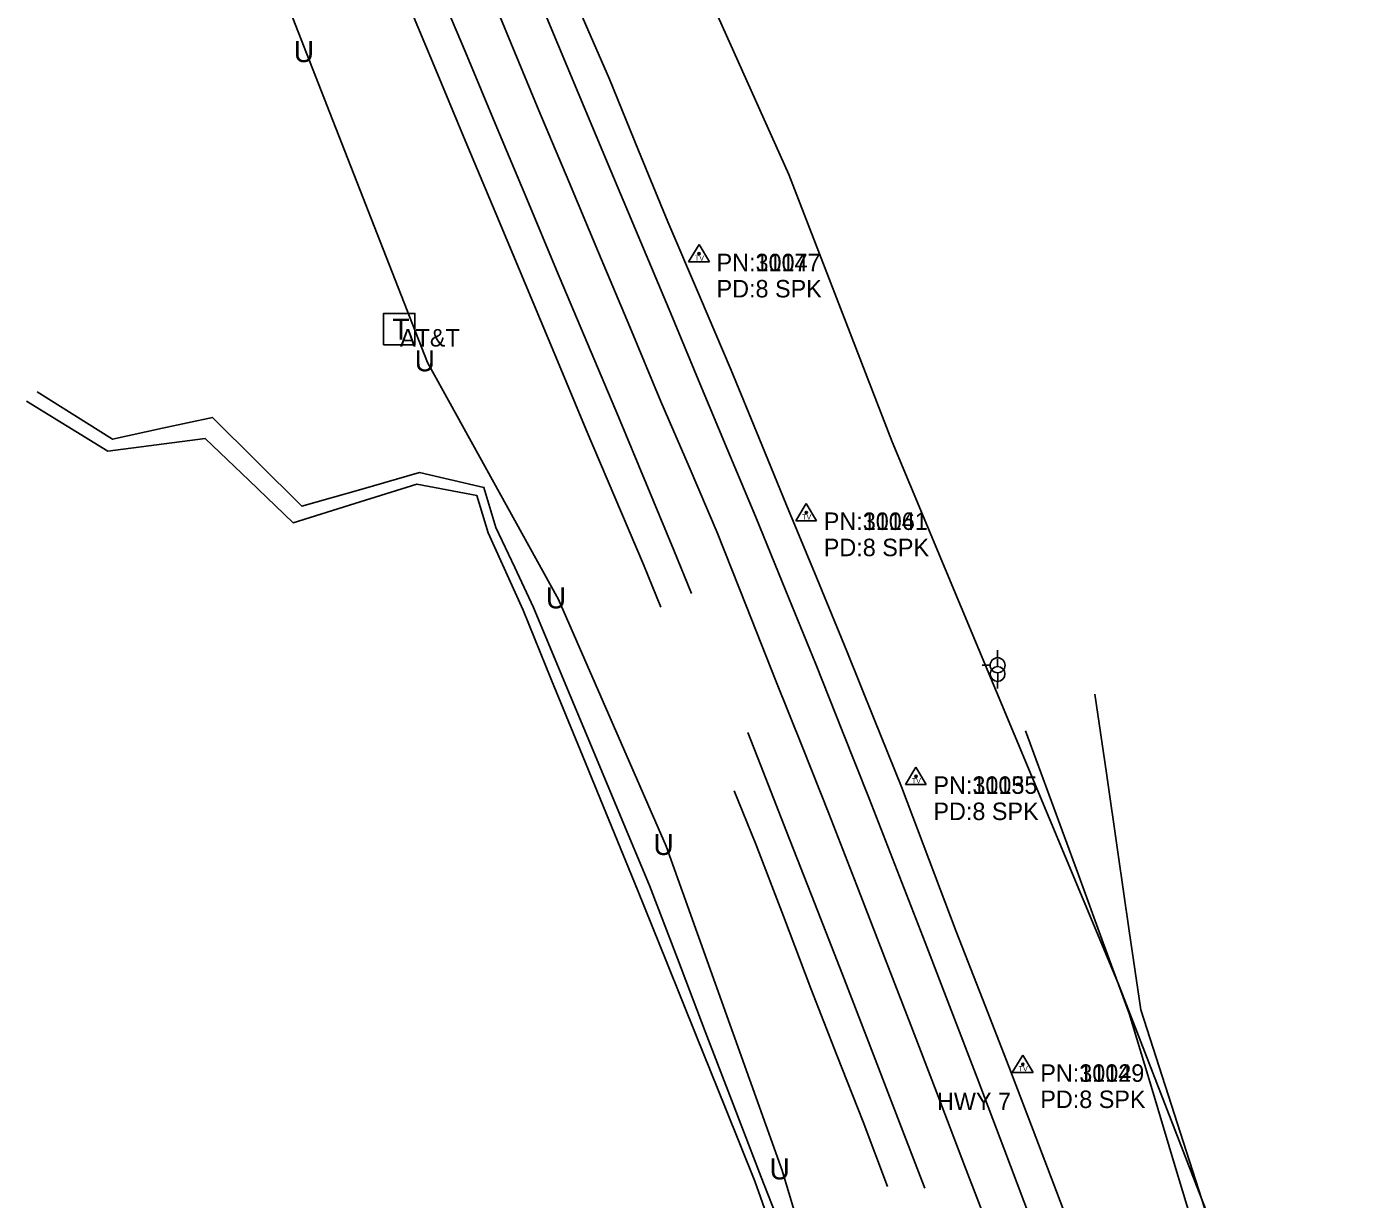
# Model space of a CAD drawing. Extents: x 954793 to 988390, y 1867850 to 1924428.
# Drawn here: x 987159.7 to 987538.1, y 1870099.7 to 1870435.1 of the extents above; entities that cross this region are included whole.
import ezdxf

# ---------------------------------------------------------------- set-up
doc = ezdxf.new("R2010")
doc.units = 0
for name, color, linetype in [('Default', 7, 'Continuous'), ('S_DITCHLINE', 7, 'Continuous'), ('S_EDGE_PAVEMENT', 7, 'Continuous'), ('S_FIBER_OPTIC_CABLE', 7, 'Continuous'), ('S_MSC_PT_SYM', 7, 'Continuous'), ('S_PAVEMENT_CROWN', 7, 'Continuous'), ('S_SECONDARY_CTL', 7, 'Continuous'), ('S_SECONDARY_CTL_ANNOT', 7, 'Continuous'), ('S_SHOULDER', 7, 'Continuous'), ('S_SURVEY_TEXT_ANNOT', 7, 'Continuous'), ('S_TELEPHONE_UTILITIES', 7, 'Continuous'), ('S_TELEPHONE_UTILITIES_ANNOT', 7, 'Continuous'), ('S_UNDERGROUND_CABLE', 7, 'Continuous'), ('S_UTILITY_POLE', 7, 'Continuous'), ('S_UTL_PT_SYM', 7, 'Continuous')]:
    doc.layers.add(name, color=color, linetype=linetype)

msp = doc.modelspace()

# ---------------------------------------------------------------- linework, layer by layer
at = {"layer": 'S_DITCHLINE'}
for points in [[(987377.78, 1870085.69), (987369.83, 1870106.07), (987361.84, 1870126.91), (987353.84, 1870147.76), (987345.85, 1870168.6), (987337.85, 1870189.44), (987329.57, 1870209.32), (987321.28, 1870229.2), (987312.99, 1870249.08), (987304.7, 1870268.96), (987299.34, 1870280.38), (987293.97, 1870291.81), (987290.54, 1870303.31), (987272.11, 1870307.56), (987255.3, 1870302.73), (987238.49, 1870297.9), (987225.69, 1870310.62), (987212.9, 1870323.33), (987198.62, 1870320.21), (987184.35, 1870317.09), (987173.54, 1870323.88), (987162.73, 1870330.68)], [(987375.11, 1870084.73), (987367.96, 1870104.94), (987359.59, 1870125.77), (987351.22, 1870146.59), (987342.85, 1870167.42), (987334.47, 1870188.24), (987326.28, 1870208.23), (987318.09, 1870228.22), (987309.9, 1870248.21), (987301.71, 1870268.2), (987291.75, 1870290.31), (987288.46, 1870301.02), (987271.36, 1870304.23), (987253.66, 1870298.72), (987235.96, 1870293.2), (987223.36, 1870305.26), (987210.77, 1870317.32), (987196.87, 1870315.51), (987182.97, 1870313.7), (987171.34, 1870320.85), (987159.7, 1870328)], [(987537.11, 1869988.31), (987527.9, 1870004.44), (987522.48, 1870020.16), (987517.05, 1870035.88), (987511.63, 1870051.59), (987506.2, 1870067.31), (987499.24, 1870088.96), (987492.28, 1870110.61), (987485.32, 1870132.26), (987478.36, 1870153.9), (987475.09, 1870176.47), (987471.82, 1870199.04), (987468.55, 1870221.6), (987465.28, 1870244.17)], [(987526.56, 1869969.84), (987537.55, 1869983.53), (987535.86, 1869987.9), (987526, 1870003.69), (987519.8, 1870019.25), (987513.6, 1870034.81), (987507.4, 1870050.36), (987501.2, 1870065.92), (987494.67, 1870087.66), (987488.14, 1870109.4), (987481.61, 1870131.14), (987475.08, 1870152.87), (987467.66, 1870173.08), (987460.24, 1870193.29), (987452.82, 1870213.5), (987445.41, 1870233.71)]]:
    msp.add_lwpolyline(points, dxfattribs=at)
at = {"layer": 'S_EDGE_PAVEMENT'}
for points in [[(987349.88, 1870272.94), (987344.83, 1870285.32), (987336.92, 1870304.39), (987329, 1870323.46), (987320.16, 1870344.43), (987311.32, 1870365.41), (987302.77, 1870385.83), (987294.21, 1870406.25), (987285.22, 1870427.74), (987276.24, 1870449.24)], [(987446.85, 1870094.18), (987439.22, 1870114.34), (987431.58, 1870134.5), (987424.17, 1870153.83), (987416.75, 1870173.16), (987408.74, 1870193.75), (987400.73, 1870214.33), (987393.09, 1870233.54), (987385.46, 1870252.76), (987376.87, 1870273.77), (987368.28, 1870294.78), (987360.27, 1870313.91), (987352.27, 1870333.03), (987343.47, 1870354.15), (987334.67, 1870375.26), (987326.07, 1870395.69), (987317.47, 1870416.11), (987308.5, 1870437.55)], [(987416.59, 1870102.88), (987415.73, 1870105.14), (987407.98, 1870125.44), (987400.55, 1870144.72), (987393.11, 1870164), (987385.11, 1870184.47), (987377.11, 1870204.94), (987369.61, 1870223.94), (987365.97, 1870233.18)]]:
    msp.add_lwpolyline(points, dxfattribs=at)
at = {"layer": 'S_FIBER_OPTIC_CABLE'}
for p, q in [((987377.73, 1870392.8), (987338.45, 1870480.38)), ((987407.32, 1870316.38), (987377.73, 1870392.8)), ((987471.99, 1870161.22), (987407.32, 1870316.38)), ((987538.08, 1869991.07), (987471.99, 1870161.22))]:
    msp.add_line(p, q, dxfattribs=at)
at = {"layer": 'S_MSC_PT_SYM'}
msp.add_lwpolyline([(987420.09, 1870130.23), (987420.09, 1870130.28), (987420.09, 1870130.23), (987420.04, 1870130.23), (987420.09, 1870130.23), (987420.09, 1870130.18), (987420.09, 1870130.23), (987420.14, 1870130.23)], dxfattribs=at)
at = {"layer": 'S_PAVEMENT_CROWN'}
msp.add_lwpolyline([(987435.93, 1870088.61), (987428.01, 1870109.38), (987420.09, 1870130.15), (987412.61, 1870149.55), (987405.12, 1870168.95), (987397.16, 1870189.5), (987389.19, 1870210.06), (987381.6, 1870229.05), (987374.01, 1870248.03), (987365.63, 1870269.23), (987357.26, 1870290.42), (987349.21, 1870309.16), (987341.16, 1870327.9), (987332.25, 1870349.2), (987323.34, 1870370.49), (987314.77, 1870390.79), (987306.2, 1870411.09), (987297.09, 1870433.23), (987287.98, 1870455.37)], dxfattribs=at)
at = {"layer": 'S_SECONDARY_CTL'}
for p, q in [((987352.06, 1870372.74), (987349.05, 1870367.79)), ((987352.06, 1870372.74), (987355, 1870367.79)), ((987349.05, 1870367.79), (987355, 1870367.79)), ((987382.73, 1870298.75), (987379.72, 1870293.79)), ((987382.73, 1870298.75), (987385.68, 1870293.79)), ((987379.72, 1870293.79), (987385.68, 1870293.79)), ((987414.08, 1870223.29), (987411.07, 1870218.34)), ((987414.08, 1870223.29), (987417.03, 1870218.34)), ((987411.07, 1870218.34), (987417.03, 1870218.34)), ((987444.64, 1870140.94), (987441.63, 1870135.99)), ((987444.64, 1870140.94), (987447.58, 1870135.99)), ((987441.63, 1870135.99), (987447.58, 1870135.99))]:
    msp.add_line(p, q, dxfattribs=at)
for centre, radius in [((987352.06, 1870370.13), 0.311), ((987352.06, 1870370.13), 0.183), ((987352.06, 1870370.13), 0.103), ((987382.73, 1870296.14), 0.311), ((987382.73, 1870296.14), 0.183), ((987382.73, 1870296.14), 0.103), ((987414.08, 1870220.68), 0.311), ((987414.08, 1870220.68), 0.183), ((987414.08, 1870220.68), 0.103), ((987444.64, 1870138.33), 0.311), ((987444.64, 1870138.33), 0.183), ((987444.64, 1870138.33), 0.103)]:
    msp.add_circle(centre, radius, dxfattribs=at)
at = {"layer": 'S_SHOULDER'}
for points in [[(987341.09, 1870269.02), (987336.19, 1870281.31), (987327.99, 1870300.54), (987319.79, 1870319.76), (987311.05, 1870340.69), (987302.31, 1870361.63), (987293.75, 1870382.09), (987285.19, 1870402.55), (987276.29, 1870423.86), (987267.39, 1870445.16)], [(987456.12, 1870097.18), (987448.36, 1870117.46), (987440.61, 1870137.74), (987433.08, 1870157.02), (987425.55, 1870176.31), (987417.73, 1870197.01), (987409.91, 1870217.72), (987402.13, 1870237.08), (987394.34, 1870256.44), (987385.71, 1870277.35), (987377.07, 1870298.26), (987369.15, 1870317.56), (987361.22, 1870336.85), (987352.17, 1870358.08), (987343.11, 1870379.3), (987334.76, 1870399.66), (987326.4, 1870420.01), (987317.32, 1870441)], [(987405.91, 1870103.43), (987398.96, 1870121.92), (987391.48, 1870140.99), (987384, 1870160.06), (987376.16, 1870180.69), (987368.32, 1870201.32), (987362.14, 1870216.55)]]:
    msp.add_lwpolyline(points, dxfattribs=at)
at = {"layer": 'S_TELEPHONE_UTILITIES'}
msp.add_lwpolyline([(987261.82, 1870344.08), (987261.82, 1870353.08), (987270.82, 1870353.08), (987270.82, 1870344.08)], close=True, dxfattribs=at)
at = {"layer": 'S_UNDERGROUND_CABLE'}
for p, q in [((987239.78, 1870427.48), (987209.82, 1870504.2)), ((987274.36, 1870339.04), (987239.78, 1870427.48)), ((987311.89, 1870271.26), (987274.36, 1870339.04)), ((987342.64, 1870200.73), (987311.89, 1870271.26)), ((987375.86, 1870107.97), (987342.64, 1870200.73)), ((987428.31, 1869931.29), (987375.86, 1870107.97))]:
    msp.add_line(p, q, dxfattribs=at)
at = {"layer": 'S_UTILITY_POLE'}
for p, q in [((987437.42, 1870254.56), (987437.42, 1870256.81)), ((987435.33, 1870252.43), (987433.01, 1870252.43)), ((987437.4, 1870252.04), (987437.4, 1870254.17)), ((987437.5, 1870248.01), (987437.5, 1870250.34)), ((987437.4, 1870247.82), (987437.4, 1870245.77))]:
    msp.add_line(p, q, dxfattribs=at)
for centre, radius in [((987437.43, 1870252.45), 2.13), ((987437.42, 1870249.96), 2.11)]:
    msp.add_circle(centre, radius, dxfattribs=at)
at = {"layer": 'S_UTL_PT_SYM'}
for points in [[(987377.73, 1870392.8), (987377.73, 1870392.85), (987377.73, 1870392.8), (987377.68, 1870392.8), (987377.73, 1870392.8), (987377.73, 1870392.75), (987377.73, 1870392.8), (987377.78, 1870392.8)], [(987407.32, 1870316.38), (987407.32, 1870316.43), (987407.32, 1870316.38), (987407.27, 1870316.38), (987407.32, 1870316.38), (987407.32, 1870316.33), (987407.32, 1870316.38), (987407.37, 1870316.38)], [(987471.99, 1870161.22), (987471.99, 1870161.27), (987471.99, 1870161.22), (987471.94, 1870161.22), (987471.99, 1870161.22), (987471.99, 1870161.17), (987471.99, 1870161.22), (987472.04, 1870161.22)]]:
    msp.add_lwpolyline(points, dxfattribs=at)

# ---------------------------------------------------------------- texts
at = {"layer": 'Default'}
for p in [(987236.15, 1870424.93), (987270.73, 1870336.5), (987308.26, 1870268.71), (987339.01, 1870198.19), (987372.23, 1870105.42)]:
    msp.add_text('U', height=6, rotation=360, dxfattribs=at).set_placement(p)
at = {"layer": 'S_SECONDARY_CTL'}
for p in [(987350.85, 1870368.12), (987381.52, 1870294.12), (987412.87, 1870218.67), (987443.43, 1870136.32)]:
    msp.add_text('TV', height=1.5, rotation=360, dxfattribs=at).set_placement(p)
at = {"layer": 'S_SECONDARY_CTL_ANNOT'}
for s, p in [('PN:30047', (987357.06, 1870365.13)), ('PN:1117', (987357.06, 1870365.13)), ('PD:8 SPK', (987357.06, 1870357.63)), ('PD:8 SPK', (987357.06, 1870357.63)), ('PN:1116', (987387.73, 1870291.14)), ('PN:30041', (987387.73, 1870291.14)), ('PD:8 SPK', (987387.73, 1870283.64)), ('PD:8 SPK', (987387.73, 1870283.64)), ('PN:30035', (987419.08, 1870215.68)), ('PN:1115', (987419.08, 1870215.68)), ('PD:8 SPK', (987419.08, 1870208.18)), ('PD:8 SPK', (987419.08, 1870208.18)), ('PN:30029', (987449.64, 1870133.33)), ('PN:1114', (987449.64, 1870133.33)), ('PD:8 SPK', (987449.64, 1870125.83)), ('PD:8 SPK', (987449.64, 1870125.83))]:
    msp.add_text(s, height=5, dxfattribs=at).set_placement(p)
at = {"layer": 'S_SURVEY_TEXT_ANNOT'}
msp.add_text('HWY 7', height=5, dxfattribs=at).set_placement((987420.09, 1870125.23))
at = {"layer": 'S_TELEPHONE_UTILITIES'}
msp.add_text('T', height=6, rotation=360, dxfattribs=at).set_placement((987264.38, 1870345.58))
at = {"layer": 'S_TELEPHONE_UTILITIES_ANNOT'}
msp.add_text('AT&T', height=5, dxfattribs=at).set_placement((987266.54, 1870343.6))

doc.saveas('drawing.dxf')
